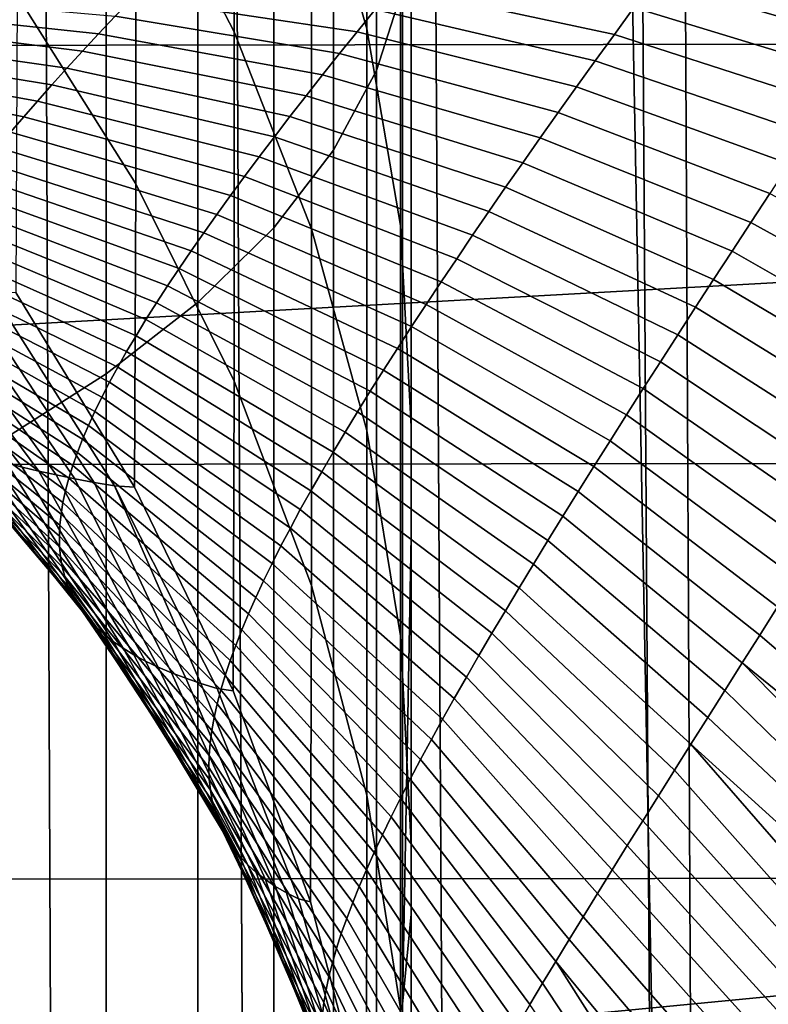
# Model space of a CAD drawing. Header units: metres. Extents: x -23 to 242, y -40 to 23.
# Tile 230 of 450: x 73.242 to 73.797, y -8.064 to -7.334. Entities that reach past the tile are written whole.
import ezdxf

# ---------------------------------------------------------------- set-up
doc = ezdxf.new("R2010")
doc.units = ezdxf.units.M
doc.layers.add('solid_10171013', color=7, linetype='CONTINUOUS')

msp = doc.modelspace()

# ---------------------------------------------------------------- linework, layer by layer
at = {"layer": 'solid_10171013'}
for points in [[(73.717133, -3.655942, 119.353729), (73.835091, -27.588884, 176.043488), (74.011604, -27.431065, 176.110474), (73.835793, -3.536384, 119.381157)], [(73.717133, -3.655942, 119.353729), (73.680176, -3.694104, 119.344887), (73.835091, -27.588884, 176.043488)], [(73.530739, -3.853148, 119.307556), (73.665634, -27.749008, 175.97551), (73.835091, -27.588884, 176.043488), (73.680176, -3.694104, 119.344887)], [(73.386841, -4.01409, 119.269241), (73.503075, -27.911385, 175.906586), (73.665634, -27.749008, 175.97551), (73.530739, -3.853148, 119.307556)], [(73.248344, -4.176884, 119.229744), (73.346985, -28.076252, 175.836609), (73.503075, -27.911385, 175.906586), (73.386841, -4.01409, 119.269241)], [(73.115219, -4.341354, 119.188873), (73.197235, -28.243603, 175.765579), (73.346985, -28.076252, 175.836609), (73.248344, -4.176884, 119.229744)], [(73.531998, -4.768202, 105.635696), (73.531998, -5.240842, 105.360672), (73.531998, -7.71692, 111.211014), (73.531998, -7.250591, 111.446373)], [(73.531998, -5.240842, 105.360672), (73.531998, -7.996841, 111.06076), (73.531998, -7.71692, 111.211014)], [(73.531998, -5.240842, 105.360672), (73.531998, -5.695336, 105.056465), (73.531998, -8.506571, 110.768959), (73.531998, -7.996841, 111.06076)], [(79.305382, -7.471393, 77.894066), (61.950001, -6.585158, 77.562286), (61.950001, -5.586513, 77.244003), (79.329102, -6.489503, 77.529266)], [(73.531998, -5.695336, 105.056465), (73.531998, -6.129524, 104.724609), (73.531998, -8.722301, 110.6381), (73.531998, -8.506571, 110.768959)], [(73.531998, -6.129524, 104.724609), (73.531998, -6.542273, 104.36599), (73.531998, -9.271406, 110.284279), (73.531998, -8.722301, 110.6381)], [(73.506279, -6.594261, 112.048203), (73.525558, -6.5405, 111.92144), (73.525558, -7.311398, 111.571251), (73.506279, -7.371495, 111.695129)], [(73.531998, -6.542273, 104.36599), (73.531998, -6.932254, 103.981583), (73.531998, -9.425571, 110.179337), (73.531998, -9.271406, 110.284279)], [(79.281624, -8.432868, 78.309639), (61.950001, -7.566603, 77.932579), (61.950001, -6.585158, 77.562286), (79.305382, -7.471393, 77.894066)], [(73.474342, -6.647094, 112.172775), (73.506279, -6.594261, 112.048203), (73.506279, -7.371495, 111.695129), (73.474342, -7.430555, 111.816872)], [(73.430016, -6.698545, 112.29409), (73.474342, -6.647094, 112.172775), (73.474342, -7.430555, 111.816872), (73.430016, -7.488071, 111.935432)], [(73.373672, -6.748174, 112.411102), (73.430016, -6.698545, 112.29409), (73.430016, -7.488071, 111.935432), (73.373672, -7.543548, 112.049789)], [(73.305801, -6.795551, 112.522812), (73.373672, -6.748174, 112.411102), (73.373672, -7.543548, 112.049789), (73.305801, -7.59651, 112.158958)], [(73.22699, -6.840272, 112.628258), (73.305801, -6.795551, 112.522812), (73.305801, -7.59651, 112.158958), (73.22699, -7.646502, 112.262009)], [(73.499161, -7.340752, 102.935432), (73.499161, -7.016593, 103.346481), (73.45797, -6.880222, 103.231827), (73.45797, -7.197464, 102.829552)], [(73.400681, -7.34302, 102.313927), (73.400681, -7.057801, 102.726341), (73.327766, -6.92293, 102.626678), (73.327766, -7.202169, 102.222908)], [(73.531998, -6.932254, 103.981583), (73.531998, -7.297057, 103.57373), (73.531998, -10.007531, 109.759468), (73.531998, -9.425571, 110.179337)], [(75.985504, -7.408175, 80.888779), (75.994591, -6.963645, 80.703056), (64.862846, -7.104184, 79.711151), (64.862846, -8.023236, 80.097092)], [(73.523903, -7.486466, 103.043114), (73.523903, -7.155274, 103.463081), (73.499161, -7.016593, 103.346481), (73.499161, -7.340752, 102.935432)], [(71.278198, -7.355595, 251.745087), (71.303764, -7.041927, 251.599991), (74.067947, -7.037704, 252.166504), (74.042839, -7.351829, 252.309723)], [(73.45797, -7.488875, 102.40818), (73.45797, -7.197464, 102.829552), (73.400681, -7.057801, 102.726341), (73.400681, -7.34302, 102.313927)], [(73.327766, -7.455559, 101.802437), (73.327766, -7.202169, 102.222908), (73.239838, -7.067501, 102.135887), (73.239838, -7.315702, 101.724022)], [(77.674248, -7.122291, 279.698303), (73.692307, -7.124111, 278.995392), (73.711601, -8.137824, 278.867004), (77.693214, -8.135656, 279.569275)], [(73.692307, -7.124111, 278.995392), (69.708702, -7.124225, 278.281372), (69.728104, -8.138087, 278.153625), (73.711601, -8.137824, 278.867004)], [(73.523903, -7.155274, 103.463081), (73.523903, -7.486466, 103.043114), (73.531998, -7.635437, 103.143997), (73.531998, -7.297057, 103.57373)], [(73.400681, -7.601836, 101.884453), (73.400681, -7.34302, 102.313927), (73.327766, -7.202169, 102.222908), (73.327766, -7.455559, 101.802437)], [(73.499161, -7.638516, 102.504875), (73.499161, -7.340752, 102.935432), (73.45797, -7.197464, 102.829552), (73.45797, -7.488875, 102.40818)], [(73.525558, -7.311398, 111.571251), (73.531998, -7.250591, 111.446373), (73.531998, -7.71692, 111.211014), (73.525558, -8.063615, 111.182549)], [(73.88781, -7.327505, 96.834206), (73.872185, -7.350718, 96.919289), (73.711937, -7.304827, 96.864578), (73.727104, -7.284421, 96.778854)], [(73.697105, -7.32496, 96.95031), (73.682594, -7.344818, 97.036041), (73.518982, -7.309777, 96.989632), (73.533081, -7.292819, 96.903542)], [(73.531998, -7.297057, 103.57373), (73.531998, -7.635437, 103.143997), (73.531998, -10.104967, 109.685364), (73.531998, -10.007531, 109.759468)], [(73.505249, -7.326461, 97.075691), (73.49189, -7.342869, 97.161743), (73.325279, -7.317965, 97.12571), (73.338524, -7.304263, 97.037933)], [(73.872185, -7.350718, 96.919289), (73.856827, -7.373656, 97.00441), (73.697105, -7.32496, 96.95031), (73.711937, -7.304827, 96.864578)], [(73.682594, -7.344818, 97.036041), (73.668388, -7.3644, 97.12178), (73.505249, -7.326461, 97.075691), (73.518982, -7.309777, 96.989632)], [(73.506279, -7.371495, 111.695129), (73.525558, -7.311398, 111.571251), (73.525558, -8.063615, 111.182549), (73.506279, -8.129895, 111.30323)], [(73.312469, -7.33138, 97.21344), (73.300087, -7.344511, 97.301132), (73.133331, -7.326587, 97.259445), (73.145515, -7.316435, 97.171654)], [(73.239838, -7.315702, 101.724022), (73.238884, -7.536202, 101.296745), (73.326881, -7.680477, 101.366135), (73.327766, -7.455559, 101.802437)], [(73.49189, -7.342869, 97.161743), (73.478889, -7.359004, 97.247765), (73.312469, -7.33138, 97.21344), (73.325279, -7.317965, 97.12571)], [(73.300087, -7.344511, 97.301132), (73.288139, -7.357358, 97.388779), (73.121658, -7.336448, 97.347145), (73.133331, -7.326587, 97.259445)], [(73.668388, -7.3644, 97.12178), (73.654495, -7.383708, 97.207527), (73.49189, -7.342869, 97.161743), (73.505249, -7.326461, 97.075691)], [(73.856827, -7.373656, 97.00441), (73.841721, -7.39632, 97.089577), (73.682594, -7.344818, 97.036041), (73.697105, -7.32496, 96.95031)], [(73.478889, -7.359004, 97.247765), (73.466248, -7.374863, 97.333778), (73.300087, -7.344511, 97.301132), (73.312469, -7.33138, 97.21344)], [(73.288139, -7.357358, 97.388779), (73.276619, -7.369922, 97.476387), (73.110466, -7.346023, 97.434776), (73.121658, -7.336448, 97.347145)], [(73.523903, -7.790692, 102.603218), (73.523903, -7.486466, 103.043114), (73.499161, -7.340752, 102.935432), (73.499161, -7.638516, 102.504875)], [(73.276619, -7.369922, 97.476387), (73.265526, -7.382205, 97.56395), (73.099762, -7.355316, 97.522346), (73.110466, -7.346023, 97.434776)], [(73.466248, -7.374863, 97.333778), (73.453964, -7.390449, 97.419762), (73.288139, -7.357358, 97.388779), (73.300087, -7.344511, 97.301132)], [(73.45797, -7.753311, 101.969383), (73.45797, -7.488875, 102.40818), (73.400681, -7.34302, 102.313927), (73.400681, -7.601836, 101.884453)], [(73.654495, -7.383708, 97.207527), (73.640907, -7.402739, 97.293282), (73.478889, -7.359004, 97.247765), (73.49189, -7.342869, 97.161743)], [(73.841721, -7.39632, 97.089577), (73.826866, -7.418706, 97.174782), (73.668388, -7.3644, 97.12178), (73.682594, -7.344818, 97.036041)], [(71.25145, -7.665941, 251.89682), (71.278198, -7.355595, 251.745087), (74.042839, -7.351829, 252.309723), (74.016563, -7.662708, 252.459595)], [(73.265526, -7.382205, 97.56395), (73.254868, -7.394207, 97.651459), (73.089539, -7.364327, 97.609848), (73.099762, -7.355316, 97.522346)], [(73.453964, -7.390449, 97.419762), (73.442039, -7.40576, 97.50573), (73.276619, -7.369922, 97.476387), (73.288139, -7.357358, 97.388779)], [(73.640907, -7.402739, 97.293282), (73.627617, -7.421492, 97.379044), (73.466248, -7.374863, 97.333778), (73.478889, -7.359004, 97.247765)], [(73.254868, -7.394207, 97.651459), (73.244644, -7.405931, 97.738914), (73.079811, -7.373059, 97.697281), (73.089539, -7.364327, 97.609848)], [(73.442039, -7.40576, 97.50573), (73.430481, -7.420798, 97.591675), (73.265526, -7.382205, 97.56395), (73.276619, -7.369922, 97.476387)], [(73.826866, -7.418706, 97.174782), (73.812248, -7.440814, 97.260033), (73.654495, -7.383708, 97.207527), (73.668388, -7.3644, 97.12178)], [(73.244644, -7.405931, 97.738914), (73.234856, -7.417376, 97.826317), (73.070572, -7.381513, 97.784645), (73.079811, -7.373059, 97.697281)], [(73.627617, -7.421492, 97.379044), (73.614624, -7.439968, 97.464806), (73.453964, -7.390449, 97.419762), (73.466248, -7.374863, 97.333778)], [(73.474342, -7.430555, 111.816872), (73.506279, -7.371495, 111.695129), (73.506279, -8.129895, 111.30323), (73.474342, -8.195031, 111.421837)], [(73.430481, -7.420798, 97.591675), (73.419273, -7.435562, 97.677589), (73.254868, -7.394207, 97.651459), (73.265526, -7.382205, 97.56395)], [(73.812248, -7.440814, 97.260033), (73.797874, -7.462639, 97.345314), (73.640907, -7.402739, 97.293282), (73.654495, -7.383708, 97.207527)], [(73.614624, -7.439968, 97.464806), (73.601936, -7.458164, 97.550575), (73.442039, -7.40576, 97.50573), (73.453964, -7.390449, 97.419762)], [(73.419273, -7.435562, 97.677589), (73.40844, -7.450053, 97.763481), (73.244644, -7.405931, 97.738914), (73.254868, -7.394207, 97.651459)], [(73.40844, -7.450053, 97.763481), (73.397972, -7.46427, 97.849335), (73.234856, -7.417376, 97.826317), (73.244644, -7.405931, 97.738914)], [(73.601936, -7.458164, 97.550575), (73.589546, -7.476081, 97.636353), (73.430481, -7.420798, 97.591675), (73.442039, -7.40576, 97.50573)], [(73.797874, -7.462639, 97.345314), (73.78373, -7.484181, 97.430641), (73.627617, -7.421492, 97.379044), (73.640907, -7.402739, 97.293282)], [(75.985504, -7.408175, 80.888779), (64.862846, -8.023236, 80.097092), (64.862846, -8.920504, 80.531273), (75.976402, -7.847472, 81.086441)], [(73.397972, -7.46427, 97.849335), (73.387871, -7.478214, 97.935143), (73.225517, -7.428545, 97.913658), (73.234856, -7.417376, 97.826317)], [(73.589546, -7.476081, 97.636353), (73.577461, -7.493717, 97.722115), (73.419273, -7.435562, 97.677589), (73.430481, -7.420798, 97.591675)], [(73.78373, -7.484181, 97.430641), (73.769836, -7.505438, 97.515999), (73.614624, -7.439968, 97.464806), (73.627617, -7.421492, 97.379044)], [(73.387871, -7.478214, 97.935143), (73.378143, -7.491885, 98.02092), (73.216621, -7.439437, 98.000923), (73.225517, -7.428545, 97.913658)], [(73.577461, -7.493717, 97.722115), (73.565681, -7.511072, 97.807877), (73.40844, -7.450053, 97.763481), (73.419273, -7.435562, 97.677589)], [(73.430016, -7.488071, 111.935432), (73.474342, -7.430555, 111.816872), (73.474342, -8.195031, 111.421837), (73.430016, -8.258465, 111.537338)], [(73.378143, -7.491885, 98.02092), (73.368797, -7.505283, 98.106636), (73.208176, -7.450055, 98.08812), (73.216621, -7.439437, 98.000923)], [(73.769836, -7.505438, 97.515999), (73.756172, -7.526407, 97.601387), (73.601936, -7.458164, 97.550575), (73.614624, -7.439968, 97.464806)], [(73.368797, -7.505283, 98.106636), (73.35984, -7.518409, 98.192299), (73.200195, -7.4604, 98.175232), (73.208176, -7.450055, 98.08812)], [(73.565681, -7.511072, 97.807877), (73.554214, -7.528144, 97.893631), (73.397972, -7.46427, 97.849335), (73.40844, -7.450053, 97.763481)], [(73.327766, -7.455559, 101.802437), (73.326881, -7.680477, 101.366135), (73.399895, -7.831387, 101.438713), (73.400681, -7.601836, 101.884453)], [(73.756172, -7.526407, 97.601387), (73.742752, -7.547087, 97.686806), (73.589546, -7.476081, 97.636353), (73.601936, -7.458164, 97.550575)], [(73.35984, -7.518409, 98.192299), (73.351265, -7.531262, 98.277908), (73.192673, -7.470473, 98.26226), (73.200195, -7.4604, 98.175232)], [(73.554214, -7.528144, 97.893631), (73.543053, -7.544933, 97.979362), (73.387871, -7.478214, 97.935143), (73.397972, -7.46427, 97.849335)], [(73.94693, -7.54161, 97.411469), (73.931786, -7.565719, 97.496025), (73.78373, -7.484181, 97.430641), (73.797874, -7.462639, 97.345314)], [(73.351265, -7.531262, 98.277908), (73.343086, -7.543844, 98.363441), (73.185623, -7.480277, 98.34919), (73.192673, -7.470473, 98.26226)], [(73.343086, -7.543844, 98.363441), (73.335312, -7.556154, 98.448906), (73.179047, -7.489811, 98.436012), (73.185623, -7.480277, 98.34919)], [(73.543053, -7.544933, 97.979362), (73.532219, -7.561438, 98.065079), (73.378143, -7.491885, 98.02092), (73.387871, -7.478214, 97.935143)], [(73.742752, -7.547087, 97.686806), (73.729576, -7.567476, 97.772247), (73.577461, -7.493717, 97.722115), (73.589546, -7.476081, 97.636353)], [(73.523903, -7.486466, 103.043114), (73.523903, -7.790692, 102.603218), (73.531998, -7.945546, 102.694702), (73.531998, -7.635437, 103.143997)], [(73.931786, -7.565719, 97.496025), (73.916809, -7.589532, 97.58065), (73.769836, -7.505438, 97.515999), (73.78373, -7.484181, 97.430641)], [(73.335312, -7.556154, 98.448906), (73.327942, -7.568193, 98.534286), (73.172951, -7.499079, 98.522728), (73.179047, -7.489811, 98.436012)], [(73.532219, -7.561438, 98.065079), (73.521698, -7.577659, 98.150772), (73.368797, -7.505283, 98.106636), (73.378143, -7.491885, 98.02092)], [(73.373672, -7.543548, 112.049789), (73.430016, -7.488071, 111.935432), (73.430016, -8.258465, 111.537338), (73.373672, -8.31965, 111.648743)], [(73.499161, -7.908717, 102.056511), (73.499161, -7.638516, 102.504875), (73.45797, -7.488875, 102.40818), (73.45797, -7.753311, 101.969383)], [(73.729576, -7.567476, 97.772247), (73.716652, -7.587572, 97.857712), (73.565681, -7.511072, 97.807877), (73.577461, -7.493717, 97.722115)], [(73.327942, -7.568193, 98.534286), (73.320984, -7.579961, 98.619576), (73.167351, -7.508081, 98.609322), (73.172951, -7.499079, 98.522728)], [(73.320984, -7.579961, 98.619576), (73.314445, -7.59146, 98.704765), (73.162247, -7.51682, 98.695778), (73.167351, -7.508081, 98.609322)], [(73.521698, -7.577659, 98.150772), (73.511505, -7.593593, 98.236435), (73.35984, -7.518409, 98.192299), (73.368797, -7.505283, 98.106636)], [(73.916809, -7.589532, 97.58065), (73.902008, -7.613047, 97.665337), (73.756172, -7.526407, 97.601387), (73.769836, -7.505438, 97.515999)], [(73.314445, -7.59146, 98.704765), (73.308334, -7.602688, 98.789856), (73.157646, -7.525298, 98.782097), (73.162247, -7.51682, 98.695778)], [(73.716652, -7.587572, 97.857712), (73.703972, -7.607372, 97.943192), (73.554214, -7.528144, 97.893631), (73.565681, -7.511072, 97.807877)], [(73.511505, -7.593593, 98.236435), (73.50164, -7.609241, 98.32206), (73.351265, -7.531262, 98.277908), (73.35984, -7.518409, 98.192299)], [(73.231987, -7.662348, 100.849213), (73.24353, -7.665462, 100.925667), (73.139435, -7.530951, 100.86438), (73.125298, -7.52978, 100.789116)], [(73.24353, -7.665462, 100.925667), (73.255791, -7.66846, 101.001373), (73.15432, -7.532078, 100.938843), (73.139435, -7.530951, 100.86438)], [(73.308334, -7.602688, 98.789856), (73.302658, -7.613648, 98.874825), (73.153564, -7.533517, 98.868263), (73.157646, -7.525298, 98.782097)], [(73.50164, -7.609241, 98.32206), (73.492111, -7.624601, 98.407639), (73.343086, -7.543844, 98.363441), (73.351265, -7.531262, 98.277908)], [(73.703972, -7.607372, 97.943192), (73.691536, -7.626876, 98.028679), (73.543053, -7.544933, 97.979362), (73.554214, -7.528144, 97.893631)], [(73.902008, -7.613047, 97.665337), (73.88739, -7.63626, 97.750076), (73.742752, -7.547087, 97.686806), (73.756172, -7.526407, 97.601387)], [(73.302658, -7.613648, 98.874825), (73.297424, -7.62434, 98.959663), (73.149994, -7.54148, 98.954269), (73.153564, -7.533517, 98.868263)], [(73.255791, -7.66846, 101.001373), (73.268768, -7.671352, 101.076286), (73.169952, -7.533177, 101.012451), (73.15432, -7.532078, 100.938843)], [(73.268768, -7.671352, 101.076286), (73.282455, -7.674153, 101.150345), (73.186333, -7.534267, 101.085167), (73.169952, -7.533177, 101.012451)], [(73.282455, -7.674153, 101.150345), (73.29686, -7.676873, 101.223503), (73.203445, -7.535361, 101.156929), (73.186333, -7.534267, 101.085167)], [(73.29686, -7.676873, 101.223503), (73.311966, -7.679522, 101.295715), (73.221291, -7.536472, 101.227699), (73.203445, -7.535361, 101.156929)], [(73.311966, -7.679522, 101.295715), (73.326881, -7.680477, 101.366135), (73.238884, -7.536202, 101.296745), (73.221291, -7.536472, 101.227699)], [(73.297424, -7.62434, 98.959663), (73.292633, -7.634764, 99.044373), (73.146957, -7.549188, 99.040092), (73.149994, -7.54148, 98.954269)], [(73.305801, -7.59651, 112.158958), (73.373672, -7.543548, 112.049789), (73.373672, -8.31965, 111.648743), (73.305801, -8.37806, 111.755104)], [(73.492111, -7.624601, 98.407639), (73.482925, -7.639673, 98.493172), (73.335312, -7.556154, 98.448906), (73.343086, -7.543844, 98.363441)], [(73.691536, -7.626876, 98.028679), (73.679367, -7.64608, 98.114174), (73.532219, -7.561438, 98.065079), (73.543053, -7.544933, 97.979362)], [(73.292633, -7.634764, 99.044373), (73.288307, -7.644922, 99.128937), (73.144455, -7.556644, 99.125732), (73.146957, -7.549188, 99.040092)], [(73.88739, -7.63626, 97.750076), (73.872948, -7.659168, 97.834869), (73.729576, -7.567476, 97.772247), (73.742752, -7.547087, 97.686806)], [(73.288307, -7.644922, 99.128937), (73.284439, -7.654815, 99.213333), (73.142502, -7.563852, 99.211166), (73.144455, -7.556644, 99.125732)], [(73.482925, -7.639673, 98.493172), (73.474091, -7.654456, 98.578651), (73.327942, -7.568193, 98.534286), (73.335312, -7.556154, 98.448906)], [(79.258148, -9.371301, 78.774841), (61.950001, -8.526404, 78.353287), (61.950001, -7.566603, 77.932579), (79.281624, -8.432868, 78.309639)], [(73.284439, -7.654815, 99.213333), (73.281044, -7.664443, 99.297569), (73.141106, -7.570814, 99.296394), (73.142502, -7.563852, 99.211166)], [(73.679367, -7.64608, 98.114174), (73.667458, -7.664983, 98.199677), (73.521698, -7.577659, 98.150772), (73.532219, -7.561438, 98.065079)], [(73.872948, -7.659168, 97.834869), (73.858696, -7.681767, 97.919716), (73.716652, -7.587572, 97.857712), (73.729576, -7.567476, 97.772247)], [(73.281044, -7.664443, 99.297569), (73.278137, -7.673809, 99.381622), (73.140274, -7.577533, 99.381386), (73.141106, -7.570814, 99.296394)], [(73.474091, -7.654456, 98.578651), (73.465607, -7.668949, 98.66407), (73.320984, -7.579961, 98.619576), (73.327942, -7.568193, 98.534286)], [(73.278137, -7.673809, 99.381622), (73.275711, -7.682912, 99.465477), (73.140007, -7.584013, 99.466125), (73.140274, -7.577533, 99.381386)], [(73.465607, -7.668949, 98.66407), (73.457481, -7.683151, 98.74942), (73.314445, -7.59146, 98.704765), (73.320984, -7.579961, 98.619576)], [(73.667458, -7.664983, 98.199677), (73.655807, -7.683583, 98.285172), (73.511505, -7.593593, 98.236435), (73.521698, -7.577659, 98.150772)], [(73.275711, -7.682912, 99.465477), (73.273788, -7.691756, 99.549118), (73.140327, -7.590258, 99.550613), (73.140007, -7.584013, 99.466125)], [(73.858696, -7.681767, 97.919716), (73.844627, -7.704056, 98.004601), (73.703972, -7.607372, 97.943192), (73.716652, -7.587572, 97.857712)], [(73.273788, -7.691756, 99.549118), (73.272377, -7.700341, 99.632545), (73.141243, -7.596272, 99.634811), (73.140327, -7.590258, 99.550613)], [(73.272377, -7.700341, 99.632545), (73.271477, -7.70867, 99.715721), (73.142754, -7.602058, 99.718719), (73.141243, -7.596272, 99.634811)], [(73.22699, -7.646502, 112.262009), (73.305801, -7.59651, 112.158958), (73.305801, -8.37806, 111.755104), (73.22699, -8.433196, 111.855492)], [(73.457481, -7.683151, 98.74942), (73.44973, -7.697061, 98.834694), (73.308334, -7.602688, 98.789856), (73.314445, -7.59146, 98.704765)], [(73.655807, -7.683583, 98.285172), (73.644432, -7.701877, 98.370667), (73.50164, -7.609241, 98.32206), (73.511505, -7.593593, 98.236435)], [(73.271477, -7.70867, 99.715721), (73.271103, -7.716743, 99.798645), (73.144875, -7.607621, 99.802307), (73.142754, -7.602058, 99.718719)], [(73.44973, -7.697061, 98.834694), (73.442345, -7.710679, 98.919876), (73.302658, -7.613648, 98.874825), (73.308334, -7.602688, 98.789856)], [(73.400681, -7.601836, 101.884453), (73.399895, -7.831387, 101.438713), (73.457329, -7.98767, 101.513878), (73.45797, -7.753311, 101.969383)], [(73.271103, -7.716743, 99.798645), (73.271263, -7.724564, 99.881294), (73.147614, -7.612967, 99.885559), (73.144875, -7.607621, 99.802307)], [(73.644432, -7.701877, 98.370667), (73.633339, -7.719864, 98.456139), (73.492111, -7.624601, 98.407639), (73.50164, -7.609241, 98.32206)], [(73.844627, -7.704056, 98.004601), (73.83075, -7.726031, 98.089531), (73.691536, -7.626876, 98.028679), (73.703972, -7.607372, 97.943192)], [(73.271263, -7.724564, 99.881294), (73.271973, -7.732134, 99.963654), (73.150986, -7.618101, 99.968452), (73.147614, -7.612967, 99.885559)], [(73.271973, -7.732134, 99.963654), (73.273239, -7.739458, 100.0457), (73.154991, -7.623027, 100.050964), (73.150986, -7.618101, 99.968452)], [(73.442345, -7.710679, 98.919876), (73.435349, -7.724003, 99.004967), (73.297424, -7.62434, 98.959663), (73.302658, -7.613648, 98.874825)], [(73.273239, -7.739458, 100.0457), (73.275063, -7.746537, 100.127411), (73.159645, -7.627751, 100.133072), (73.154991, -7.623027, 100.050964)], [(73.435349, -7.724003, 99.004967), (73.428741, -7.737034, 99.089958), (73.292633, -7.634764, 99.044373), (73.297424, -7.62434, 98.959663)], [(73.633339, -7.719864, 98.456139), (73.62252, -7.737541, 98.541595), (73.482925, -7.639673, 98.493172), (73.492111, -7.624601, 98.407639)], [(73.275063, -7.746537, 100.127411), (73.277466, -7.753372, 100.208778), (73.164955, -7.632278, 100.214752), (73.159645, -7.627751, 100.133072)], [(73.277466, -7.753372, 100.208778), (73.280449, -7.759969, 100.289764), (73.170937, -7.636619, 100.295975), (73.164955, -7.632278, 100.214752)], [(73.83075, -7.726031, 98.089531), (73.81707, -7.747688, 98.1745), (73.679367, -7.64608, 98.114174), (73.691536, -7.626876, 98.028679)], [(73.280449, -7.759969, 100.289764), (73.284019, -7.766331, 100.370346), (73.177582, -7.640778, 100.376709), (73.170937, -7.636619, 100.295975)], [(73.284019, -7.766331, 100.370346), (73.288193, -7.772462, 100.4505), (73.184914, -7.644764, 100.456932), (73.177582, -7.640778, 100.376709)], [(73.428741, -7.737034, 99.089958), (73.422523, -7.74977, 99.174828), (73.288307, -7.644922, 99.128937), (73.292633, -7.634764, 99.044373)], [(73.62252, -7.737541, 98.541595), (73.611984, -7.754907, 98.627029), (73.474091, -7.654456, 98.578651), (73.482925, -7.639673, 98.493172)], [(73.523903, -8.066755, 102.145119), (73.523903, -7.790692, 102.603218), (73.499161, -7.638516, 102.504875), (73.499161, -7.908717, 102.056511)], [(73.531998, -7.635437, 103.143997), (73.531998, -7.945546, 102.694702), (73.531998, -10.71201, 109.19725), (73.531998, -10.104967, 109.685364)], [(73.288193, -7.772462, 100.4505), (73.292984, -7.778367, 100.530205), (73.192924, -7.648581, 100.536606), (73.184914, -7.644764, 100.456932)], [(73.422523, -7.74977, 99.174828), (73.416718, -7.76221, 99.259583), (73.284439, -7.654815, 99.213333), (73.288307, -7.644922, 99.128937)], [(73.81707, -7.747688, 98.1745), (73.803589, -7.769024, 98.259491), (73.667458, -7.664983, 98.199677), (73.679367, -7.64608, 98.114174)], [(73.292984, -7.778367, 100.530205), (73.298386, -7.784046, 100.609428), (73.201637, -7.652237, 100.615707), (73.192924, -7.648581, 100.536606)], [(73.298386, -7.784046, 100.609428), (73.30442, -7.789505, 100.688133), (73.211044, -7.655743, 100.694191), (73.201637, -7.652237, 100.615707)], [(73.416718, -7.76221, 99.259583), (73.411324, -7.774354, 99.3442), (73.281044, -7.664443, 99.297569), (73.284439, -7.654815, 99.213333)], [(73.611984, -7.754907, 98.627029), (73.601753, -7.771958, 98.712433), (73.465607, -7.668949, 98.66407), (73.474091, -7.654456, 98.578651)], [(71.223541, -7.97279, 252.055176), (71.25145, -7.665941, 251.89682), (74.016563, -7.662708, 252.459595), (73.989128, -7.970166, 252.616074)], [(73.30442, -7.789505, 100.688133), (73.311081, -7.79475, 100.766304), (73.221161, -7.659111, 100.772041), (73.211044, -7.655743, 100.694191)], [(73.311081, -7.79475, 100.766304), (73.31839, -7.799788, 100.843903), (73.231987, -7.662348, 100.849213), (73.221161, -7.659111, 100.772041)], [(73.31839, -7.799788, 100.843903), (73.326355, -7.804625, 100.920898), (73.24353, -7.665462, 100.925667), (73.231987, -7.662348, 100.849213)], [(73.326355, -7.804625, 100.920898), (73.334976, -7.809262, 100.997253), (73.255791, -7.66846, 101.001373), (73.24353, -7.665462, 100.925667)], [(73.334976, -7.809262, 100.997253), (73.344254, -7.813704, 101.072937), (73.268768, -7.671352, 101.076286), (73.255791, -7.66846, 101.001373)], [(73.411324, -7.774354, 99.3442), (73.406357, -7.786201, 99.428673), (73.278137, -7.673809, 99.381622), (73.281044, -7.664443, 99.297569)], [(73.601753, -7.771958, 98.712433), (73.591812, -7.788693, 98.797798), (73.457481, -7.683151, 98.74942), (73.465607, -7.668949, 98.66407)], [(73.803589, -7.769024, 98.259491), (73.790314, -7.790036, 98.344521), (73.655807, -7.683583, 98.285172), (73.667458, -7.664983, 98.199677)], [(73.344254, -7.813704, 101.072937), (73.354202, -7.817957, 101.147903), (73.282455, -7.674153, 101.150345), (73.268768, -7.671352, 101.076286)], [(73.406357, -7.786201, 99.428673), (73.401817, -7.79775, 99.512985), (73.275711, -7.682912, 99.465477), (73.278137, -7.673809, 99.381622)], [(73.354202, -7.817957, 101.147903), (73.364815, -7.822031, 101.222099), (73.29686, -7.676873, 101.223503), (73.282455, -7.674153, 101.150345)], [(73.364815, -7.822031, 101.222099), (73.376099, -7.825933, 101.295486), (73.311966, -7.679522, 101.295715), (73.29686, -7.676873, 101.223503)], [(73.401817, -7.79775, 99.512985), (73.397713, -7.809001, 99.59713), (73.273788, -7.691756, 99.549118), (73.275711, -7.682912, 99.465477)], [(73.388054, -7.829666, 101.368004), (73.399895, -7.831387, 101.438713), (73.326881, -7.680477, 101.366135), (73.311966, -7.679522, 101.295715)], [(73.376099, -7.825933, 101.295486), (73.388054, -7.829666, 101.368004), (73.311966, -7.679522, 101.295715)], [(73.591812, -7.788693, 98.797798), (73.582184, -7.80511, 98.883125), (73.44973, -7.697061, 98.834694), (73.457481, -7.683151, 98.74942)], [(73.790314, -7.790036, 98.344521), (73.777245, -7.810721, 98.429565), (73.644432, -7.701877, 98.370667), (73.655807, -7.683583, 98.285172)], [(73.397713, -7.809001, 99.59713), (73.394066, -7.819954, 99.681084), (73.272377, -7.700341, 99.632545), (73.273788, -7.691756, 99.549118)], [(73.582184, -7.80511, 98.883125), (73.572868, -7.821205, 98.968391), (73.442345, -7.710679, 98.919876), (73.44973, -7.697061, 98.834694)], [(73.394066, -7.819954, 99.681084), (73.390877, -7.830608, 99.764847), (73.271477, -7.70867, 99.715721), (73.272377, -7.700341, 99.632545)], [(73.777245, -7.810721, 98.429565), (73.764397, -7.831075, 98.514633), (73.633339, -7.719864, 98.456139), (73.644432, -7.701877, 98.370667)], [(73.390877, -7.830608, 99.764847), (73.388153, -7.840961, 99.848389), (73.271103, -7.716743, 99.798645), (73.271477, -7.70867, 99.715721)], [(73.572868, -7.821205, 98.968391), (73.563881, -7.836976, 99.053604), (73.435349, -7.724003, 99.004967), (73.442345, -7.710679, 98.919876)], [(73.388153, -7.840961, 99.848389), (73.38591, -7.851016, 99.931709), (73.271263, -7.724564, 99.881294), (73.271103, -7.716743, 99.798645)], [(73.525558, -8.063615, 111.182549), (73.531998, -7.71692, 111.211014), (73.531998, -7.996841, 111.06076)], [(73.764397, -7.831075, 98.514633), (73.751762, -7.851095, 98.599716), (73.62252, -7.737541, 98.541595), (73.633339, -7.719864, 98.456139)], [(73.38591, -7.851016, 99.931709), (73.384155, -7.86077, 100.014778), (73.271973, -7.732134, 99.963654), (73.271263, -7.724564, 99.881294)], [(73.563881, -7.836976, 99.053604), (73.555214, -7.852421, 99.138741), (73.428741, -7.737034, 99.089958), (73.435349, -7.724003, 99.004967)], [(73.384155, -7.86077, 100.014778), (73.382904, -7.870224, 100.097588), (73.273239, -7.739458, 100.0457), (73.271973, -7.732134, 99.963654)], [(73.382904, -7.870224, 100.097588), (73.382164, -7.879379, 100.180107), (73.275063, -7.746537, 100.127411), (73.273239, -7.739458, 100.0457)], [(73.555214, -7.852421, 99.138741), (73.54689, -7.867538, 99.223808), (73.422523, -7.74977, 99.174828), (73.428741, -7.737034, 99.089958)], [(73.751762, -7.851095, 98.599716), (73.739357, -7.870776, 98.684799), (73.611984, -7.754907, 98.627029), (73.62252, -7.737541, 98.541595)], [(73.382164, -7.879379, 100.180107), (73.381935, -7.888233, 100.262329), (73.277466, -7.753372, 100.208778), (73.275063, -7.746537, 100.127411)], [(73.54689, -7.867538, 99.223808), (73.538902, -7.882323, 99.308792), (73.416718, -7.76221, 99.259583), (73.422523, -7.74977, 99.174828)], [(73.381935, -7.888233, 100.262329), (73.382248, -7.896786, 100.344231), (73.280449, -7.759969, 100.289764), (73.277466, -7.753372, 100.208778)], [(73.45797, -7.753311, 101.969383), (73.457329, -7.98767, 101.513878), (73.498695, -8.148025, 101.591003), (73.499161, -7.908717, 102.056511)], [(73.739357, -7.870776, 98.684799), (73.727188, -7.890116, 98.76989), (73.601753, -7.771958, 98.712433), (73.611984, -7.754907, 98.627029)], [(73.382248, -7.896786, 100.344231), (73.383095, -7.905041, 100.425781), (73.284019, -7.766331, 100.370346), (73.280449, -7.759969, 100.289764)], [(73.538902, -7.882323, 99.308792), (73.531281, -7.896775, 99.393677), (73.411324, -7.774354, 99.3442), (73.416718, -7.76221, 99.259583)], [(73.383095, -7.905041, 100.425781), (73.384499, -7.912997, 100.506958), (73.288193, -7.772462, 100.4505), (73.284019, -7.766331, 100.370346)], [(73.727188, -7.890116, 98.76989), (73.715256, -7.90911, 98.85498), (73.591812, -7.788693, 98.797798), (73.601753, -7.771958, 98.712433)], [(73.790314, -7.790036, 98.344521), (73.803589, -7.769024, 98.259491), (73.928978, -7.883947, 98.313148), (73.918419, -7.900155, 98.37204)], [(73.384499, -7.912997, 100.506958), (73.386475, -7.920656, 100.587738), (73.292984, -7.778367, 100.530205), (73.288193, -7.772462, 100.4505)], [(73.386475, -7.920656, 100.587738), (73.389015, -7.928016, 100.668091), (73.298386, -7.784046, 100.609428), (73.292984, -7.778367, 100.530205)], [(73.531281, -7.896775, 99.393677), (73.524017, -7.910889, 99.478462), (73.406357, -7.786201, 99.428673), (73.411324, -7.774354, 99.3442)], [(73.389015, -7.928016, 100.668091), (73.392143, -7.935077, 100.748001), (73.30442, -7.789505, 100.688133), (73.298386, -7.784046, 100.609428)], [(73.524017, -7.910889, 99.478462), (73.51712, -7.924664, 99.563126), (73.401817, -7.79775, 99.512985), (73.406357, -7.786201, 99.428673)], [(73.392143, -7.935077, 100.748001), (73.395874, -7.941844, 100.827423), (73.311081, -7.79475, 100.766304), (73.30442, -7.789505, 100.688133)], [(73.523903, -7.790692, 102.603218), (73.523903, -8.066755, 102.145119), (73.531998, -8.22571, 102.229317), (73.531998, -7.945546, 102.694702)], [(73.715256, -7.90911, 98.85498), (73.703575, -7.927753, 98.940056), (73.582184, -7.80511, 98.883125), (73.591812, -7.788693, 98.797798)], [(73.777245, -7.810721, 98.429565), (73.790314, -7.790036, 98.344521), (73.918419, -7.900155, 98.37204), (73.907738, -7.916513, 98.432114)], [(73.395874, -7.941844, 100.827423), (73.400208, -7.948318, 100.906334), (73.31839, -7.799788, 100.843903), (73.311081, -7.79475, 100.766304)], [(73.400208, -7.948318, 100.906334), (73.405167, -7.954502, 100.984703), (73.326355, -7.804625, 100.920898), (73.31839, -7.799788, 100.843903)], [(73.51712, -7.924664, 99.563126), (73.510612, -7.938097, 99.647667), (73.397713, -7.809001, 99.59713), (73.401817, -7.79775, 99.512985)], [(73.405167, -7.954502, 100.984703), (73.410751, -7.960393, 101.0625), (73.334976, -7.809262, 100.997253), (73.326355, -7.804625, 100.920898)], [(73.703575, -7.927753, 98.940056), (73.692146, -7.946044, 99.025124), (73.572868, -7.821205, 98.968391), (73.582184, -7.80511, 98.883125)], [(73.410751, -7.960393, 101.0625), (73.416977, -7.965993, 101.139694), (73.344254, -7.813704, 101.072937), (73.334976, -7.809262, 100.997253)], [(73.416977, -7.965993, 101.139694), (73.423851, -7.971305, 101.216232), (73.354202, -7.817957, 101.147903), (73.344254, -7.813704, 101.072937)], [(73.510612, -7.938097, 99.647667), (73.504494, -7.951185, 99.732063), (73.394066, -7.819954, 99.681084), (73.397713, -7.809001, 99.59713)], [(73.764397, -7.831075, 98.514633), (73.777245, -7.810721, 98.429565), (73.896919, -7.933028, 98.493477), (73.885933, -7.949706, 98.556221)], [(73.777245, -7.810721, 98.429565), (73.907738, -7.916513, 98.432114), (73.896919, -7.933028, 98.493477)], [(73.423851, -7.971305, 101.216232), (73.431381, -7.976333, 101.292068), (73.364815, -7.822031, 101.222099), (73.354202, -7.817957, 101.147903)], [(73.431381, -7.976333, 101.292068), (73.439575, -7.98108, 101.367157), (73.376099, -7.825933, 101.295486), (73.364815, -7.822031, 101.222099)], [(73.504494, -7.951185, 99.732063), (73.498779, -7.963925, 99.816307), (73.390877, -7.830608, 99.764847), (73.394066, -7.819954, 99.681084)], [(73.692146, -7.946044, 99.025124), (73.680977, -7.963977, 99.110161), (73.563881, -7.836976, 99.053604), (73.572868, -7.821205, 98.968391)], [(73.439575, -7.98108, 101.367157), (73.448433, -7.985546, 101.441437), (73.388054, -7.829666, 101.368004), (73.376099, -7.825933, 101.295486)], [(73.448433, -7.985546, 101.441437), (73.457329, -7.98767, 101.513878), (73.399895, -7.831387, 101.438713), (73.388054, -7.829666, 101.368004)], [(73.498779, -7.963925, 99.816307), (73.493469, -7.976314, 99.900391), (73.388153, -7.840961, 99.848389), (73.390877, -7.830608, 99.764847)], [(73.680977, -7.963977, 99.110161), (73.670074, -7.981547, 99.195175), (73.555214, -7.852421, 99.138741), (73.563881, -7.836976, 99.053604)], [(73.751762, -7.851095, 98.599716), (73.764397, -7.831075, 98.514633), (73.885933, -7.949706, 98.556221), (73.874779, -7.966545, 98.620415)], [(73.493469, -7.976314, 99.900391), (73.488586, -7.988348, 99.984291), (73.38591, -7.851016, 99.931709), (73.388153, -7.840961, 99.848389)], [(75.967361, -8.281206, 81.295898), (75.976402, -7.847472, 81.086441), (64.862846, -8.920504, 80.531273)], [(73.488586, -7.988348, 99.984291), (73.484138, -8.000027, 100.068001), (73.384155, -7.86077, 100.014778), (73.38591, -7.851016, 99.931709)], [(73.670074, -7.981547, 99.195175), (73.659454, -7.998751, 99.280151), (73.54689, -7.867538, 99.223808), (73.555214, -7.852421, 99.138741)], [(73.739357, -7.870776, 98.684799), (73.751762, -7.851095, 98.599716), (73.874779, -7.966545, 98.620415), (73.86351, -7.983519, 98.685921)], [(73.484138, -8.000027, 100.068001), (73.480133, -8.011346, 100.151497), (73.382904, -7.870224, 100.097588), (73.384155, -7.86077, 100.014778)], [(73.480133, -8.011346, 100.151497), (73.476593, -8.022302, 100.234764), (73.382164, -7.879379, 100.180107), (73.382904, -7.870224, 100.097588)], [(73.659454, -7.998751, 99.280151), (73.649117, -8.015583, 99.365089), (73.538902, -7.882323, 99.308792), (73.54689, -7.867538, 99.223808)], [(73.727188, -7.890116, 98.76989), (73.739357, -7.870776, 98.684799), (73.852127, -8.000626, 98.752815), (73.840599, -8.017866, 98.821228)], [(73.739357, -7.870776, 98.684799), (73.86351, -7.983519, 98.685921), (73.852127, -8.000626, 98.752815)], [(73.476593, -8.022302, 100.234764), (73.473518, -8.032891, 100.317787), (73.381935, -7.888233, 100.262329), (73.382164, -7.879379, 100.180107)], [(73.473518, -8.032891, 100.317787), (73.470924, -8.043113, 100.400543), (73.382248, -7.896786, 100.344231), (73.381935, -7.888233, 100.262329)], [(73.649117, -8.015583, 99.365089), (73.639076, -8.03204, 99.449966), (73.531281, -7.896775, 99.393677), (73.538902, -7.882323, 99.308792)], [(73.715256, -7.90911, 98.85498), (73.727188, -7.890116, 98.76989), (73.840599, -8.017866, 98.821228), (73.828911, -8.03524, 98.891266)], [(73.470924, -8.043113, 100.400543), (73.468819, -8.052962, 100.483009), (73.383095, -7.905041, 100.425781), (73.382248, -7.896786, 100.344231)], [(73.639076, -8.03204, 99.449966), (73.629333, -8.048115, 99.534782), (73.524017, -7.910889, 99.478462), (73.531281, -7.896775, 99.393677)], [(73.468819, -8.052962, 100.483009), (73.467232, -8.062437, 100.56517), (73.384499, -7.912997, 100.506958), (73.383095, -7.905041, 100.425781)], [(73.499161, -7.908717, 102.056511), (73.498695, -8.148025, 101.591003), (73.523659, -8.311111, 101.669441), (73.523903, -8.066755, 102.145119)], [(73.629333, -8.048115, 99.534782), (73.619911, -8.063805, 99.619537), (73.51712, -7.924664, 99.563126), (73.524017, -7.910889, 99.478462)], [(73.703575, -7.927753, 98.940056), (73.715256, -7.90911, 98.85498), (73.828911, -8.03524, 98.891266), (73.817078, -8.052736, 98.962929)], [(73.467232, -8.062437, 100.56517), (73.466164, -8.071535, 100.646988), (73.386475, -7.920656, 100.587738), (73.384499, -7.912997, 100.506958)], [(73.466164, -8.071535, 100.646988), (73.46563, -8.080252, 100.728455), (73.389015, -7.928016, 100.668091), (73.386475, -7.920656, 100.587738)], [(73.619911, -8.063805, 99.619537), (73.610809, -8.079103, 99.704208), (73.510612, -7.938097, 99.647667), (73.51712, -7.924664, 99.563126)], [(73.46563, -8.080252, 100.728455), (73.465637, -8.088584, 100.809532), (73.392143, -7.935077, 100.748001), (73.389015, -7.928016, 100.668091)], [(73.692146, -7.946044, 99.025124), (73.703575, -7.927753, 98.940056), (73.817078, -8.052736, 98.962929), (73.805168, -8.070334, 99.036087)], [(73.465637, -8.088584, 100.809532), (73.466217, -8.096531, 100.890198), (73.395874, -7.941844, 100.827423), (73.392143, -7.935077, 100.748001)], [(73.610809, -8.079103, 99.704208), (73.602043, -8.094007, 99.788788), (73.504494, -7.951185, 99.732063), (73.510612, -7.938097, 99.647667)], [(73.466217, -8.096531, 100.890198), (73.467369, -8.10409, 100.970421), (73.400208, -7.948318, 100.906334), (73.395874, -7.941844, 100.827423)], [(73.531998, -7.945546, 102.694702), (73.531998, -8.22571, 102.229317), (73.531998, -10.757907, 109.158394), (73.531998, -10.71201, 109.19725)], [(73.680977, -7.963977, 99.110161), (73.692146, -7.946044, 99.025124), (73.805168, -8.070334, 99.036087), (73.793159, -8.088028, 99.110893)], [(73.467369, -8.10409, 100.970421), (73.469116, -8.111259, 101.050179), (73.405167, -7.954502, 100.984703), (73.400208, -7.948318, 100.906334)], [(73.469116, -8.111259, 101.050179), (73.471474, -8.118032, 101.129433), (73.410751, -7.960393, 101.0625), (73.405167, -7.954502, 100.984703)], [(73.602043, -8.094007, 99.788788), (73.59362, -8.108508, 99.87326), (73.498779, -7.963925, 99.816307), (73.504494, -7.951185, 99.732063)], [(73.471474, -8.118032, 101.129433), (73.474449, -8.12441, 101.208153), (73.416977, -7.965993, 101.139694), (73.410751, -7.960393, 101.0625)], [(73.474449, -8.12441, 101.208153), (73.478065, -8.130388, 101.286293), (73.423851, -7.971305, 101.216232), (73.416977, -7.965993, 101.139694)], [(73.59362, -8.108508, 99.87326), (73.585548, -8.122602, 99.957626), (73.493469, -7.976314, 99.900391), (73.498779, -7.963925, 99.816307)], [(73.670074, -7.981547, 99.195175), (73.680977, -7.963977, 99.110161), (73.793159, -8.088028, 99.110893), (73.781006, -8.105808, 99.187508)], [(71.194466, -8.275966, 252.220139), (71.223541, -7.97279, 252.055176), (73.989128, -7.970166, 252.616074), (73.960526, -8.274031, 252.779175)], [(73.478065, -8.130388, 101.286293), (73.48233, -8.135968, 101.363808), (73.431381, -7.976333, 101.292068), (73.423851, -7.971305, 101.216232)], [(73.48233, -8.135968, 101.363808), (73.487259, -8.141147, 101.440651), (73.439575, -7.98108, 101.367157), (73.431381, -7.976333, 101.292068)], [(73.585548, -8.122602, 99.957626), (73.57785, -8.136283, 100.041862), (73.488586, -7.988348, 99.984291), (73.493469, -7.976314, 99.900391)], [(73.487259, -8.141147, 101.440651), (73.492859, -8.145923, 101.516762), (73.448433, -7.985546, 101.441437), (73.439575, -7.98108, 101.367157)], [(73.659454, -7.998751, 99.280151), (73.670074, -7.981547, 99.195175), (73.781006, -8.105808, 99.187508), (73.7687, -8.123662, 99.26606)], [(73.492859, -8.145923, 101.516762), (73.498695, -8.148025, 101.591003), (73.457329, -7.98767, 101.513878), (73.448433, -7.985546, 101.441437)], [(73.57785, -8.136283, 100.041862), (73.570534, -8.149546, 100.125961), (73.484138, -8.000027, 100.068001), (73.488586, -7.988348, 99.984291)], [(73.525558, -8.063615, 111.182549), (73.531998, -7.996841, 111.06076), (73.531998, -8.506571, 110.768959), (73.525558, -8.795229, 110.756332)], [(73.570534, -8.149546, 100.125961), (73.563606, -8.162384, 100.209908), (73.480133, -8.011346, 100.151497), (73.484138, -8.000027, 100.068001)], [(73.649117, -8.015583, 99.365089), (73.659454, -7.998751, 99.280151), (73.7687, -8.123662, 99.26606), (73.756348, -8.141581, 99.346382)], [(73.563606, -8.162384, 100.209908), (73.557091, -8.174791, 100.293686), (73.476593, -8.022302, 100.234764), (73.480133, -8.011346, 100.151497)], [(73.639076, -8.03204, 99.449966), (73.649117, -8.015583, 99.365089), (73.756348, -8.141581, 99.346382), (73.74395, -8.159546, 99.428497)], [(73.557091, -8.174791, 100.293686), (73.550987, -8.186763, 100.377274), (73.473518, -8.032891, 100.317787), (73.476593, -8.022302, 100.234764)], [(73.550987, -8.186763, 100.377274), (73.545319, -8.19829, 100.46067), (73.470924, -8.043113, 100.400543), (73.473518, -8.032891, 100.317787)], [(73.629333, -8.048115, 99.534782), (73.639076, -8.03204, 99.449966), (73.731476, -8.177533, 99.512604), (73.723114, -8.189522, 99.569878)], [(73.639076, -8.03204, 99.449966), (73.74395, -8.159546, 99.428497), (73.731476, -8.177533, 99.512604)], [(73.545319, -8.19829, 100.46067), (73.5401, -8.209368, 100.543831), (73.468819, -8.052962, 100.483009), (73.470924, -8.043113, 100.400543)], [(73.619911, -8.063805, 99.619537), (73.629333, -8.048115, 99.534782), (73.723114, -8.189522, 99.569878), (73.714691, -8.201496, 99.628189)], [(73.5401, -8.209368, 100.543831), (73.535347, -8.219991, 100.626755), (73.467232, -8.062437, 100.56517), (73.468819, -8.052962, 100.483009)], [(73.535347, -8.219991, 100.626755), (73.531075, -8.230149, 100.709412), (73.466164, -8.071535, 100.646988), (73.467232, -8.062437, 100.56517)], [(73.506279, -8.129895, 111.30323), (73.525558, -8.063615, 111.182549), (73.525558, -8.795229, 110.756332), (73.506279, -8.867523, 110.873512)]]:
    msp.add_3dface(points, dxfattribs=at)

doc.saveas('drawing.dxf')
